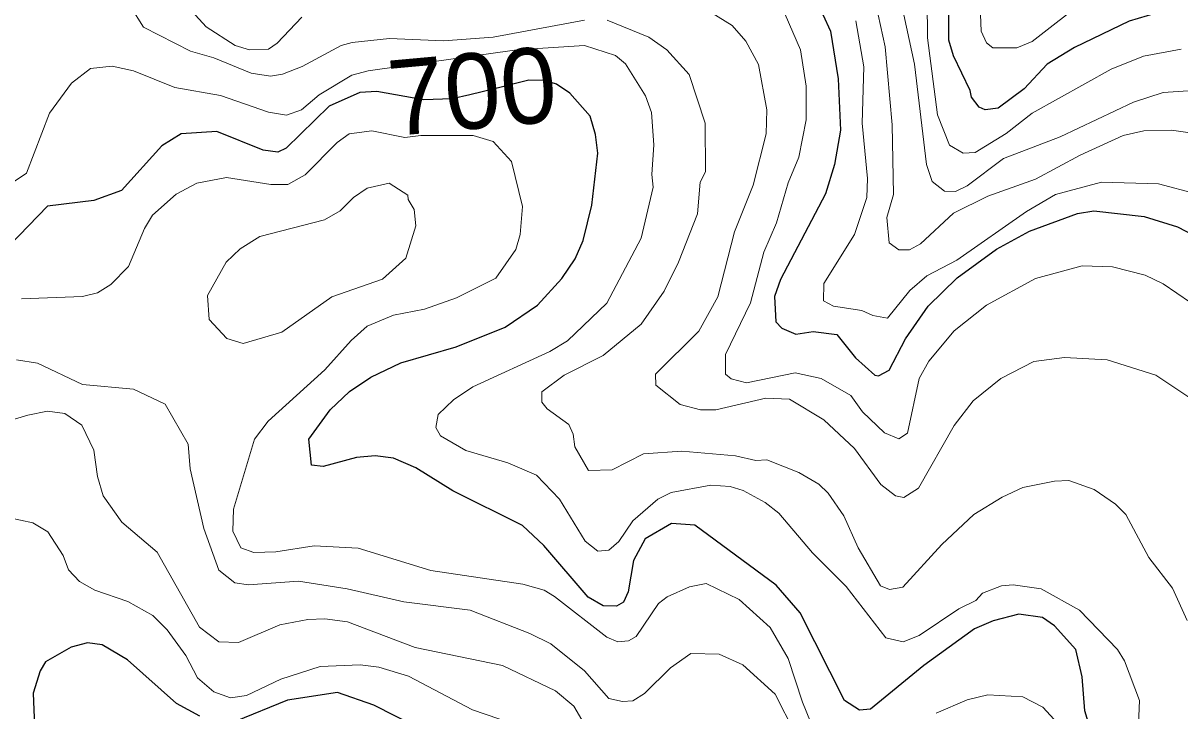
# Model space of a CAD drawing. Extents: x 673.3 to 698.5, y 6984.3 to 7012.3.
# Drawn here: x 684.883 to 686.11, y 7009.625 to 7010.354 of the extents above; entities that cross this region are included whole.
import ezdxf
from ezdxf.enums import TextEntityAlignment as Align

# ---------------------------------------------------------------- set-up
doc = ezdxf.new("R2010")
doc.units = 0
doc.header["$LTSCALE"] = 0.032
doc.layers.add('1', color=7, linetype='Continuous', lineweight=25)
doc.layers.add('2', color=7, linetype='Continuous', lineweight=13)
doc.layers.add('61', color=7, linetype='Continuous')

msp = doc.modelspace()

# ---------------------------------------------------------------- linework, layer by layer
at = {"layer": '1'}
for points in [[(686.1295, 7010.3719), (686.1035, 7010.3702), (686.0559, 7010.3562), (685.9978, 7010.3281), (685.9688, 7010.3103), (685.9444, 7010.2845), (685.9171, 7010.2639), (685.9032, 7010.262), (685.8969, 7010.2648), (685.8886, 7010.2755), (685.8874, 7010.2825), (685.8696, 7010.3192), (685.8648, 7010.3359), (685.8648, 7010.3805), (685.8746, 7010.4424), (685.8745, 7010.4883), (685.8595, 7010.5226), (685.8414, 7010.5789), (685.8206, 7010.6714)], [(685.723, 7010.3811), (685.7393, 7010.3453), (685.7475, 7010.2948), (685.7499, 7010.2404), (685.7433, 7010.2042), (685.7338, 7010.173), (685.6863, 7010.0824), (685.6797, 7010.0643), (685.6813, 7010.0374), (685.6878, 7010.0308), (685.7024, 7010.0243), (685.7209, 7010.0273), (685.7458, 7010.024), (685.7657, 7009.9994), (685.7861, 7009.9809), (685.7902, 7009.9803), (685.8013, 7009.9861), (685.8186, 7010.0195), (685.8426, 7010.054), (685.8735, 7010.0841), (685.9151, 7010.1143), (685.9502, 7010.1335), (686.0011, 7010.1521), (686.0184, 7010.1552), (686.0718, 7010.1489), (686.107, 7010.138), (686.1423, 7010.1196)], [(685.4629, 7010.2798), (685.4488, 7010.2894), (685.4365, 7010.2933), (685.4194, 7010.2935), (685.3815, 7010.2841), (685.3569, 7010.2781), (685.3381, 7010.2736), (685.3078, 7010.2727), (685.2584, 7010.2814), (685.2402, 7010.2806), (685.2079, 7010.2661), (685.1622, 7010.2214), (685.1535, 7010.2172), (685.1379, 7010.2194), (685.0887, 7010.2391), (685.051, 7010.2365), (685.0303, 7010.2238), (684.9877, 7010.1765), (684.9584, 7010.1659), (684.9093, 7010.1599), (684.8688, 7010.1183)], [(686.0148, 7009.6053), (686.0089, 7009.6253), (686.0059, 7009.6612), (685.9991, 7009.6902), (685.9766, 7009.7152), (685.9639, 7009.724), (685.9389, 7009.7276), (685.9115, 7009.7204), (685.8918, 7009.7122), (685.8383, 7009.6733), (685.7817, 7009.6268), (685.7698, 7009.626), (685.754, 7009.6361), (685.707, 7009.729), (685.6817, 7009.7584), (685.5955, 7009.8219), (685.5708, 7009.8237), (685.5426, 7009.8076), (685.5304, 7009.7846), (685.5246, 7009.7513), (685.5198, 7009.7404), (685.5124, 7009.7362), (685.4982, 7009.7366), (685.4823, 7009.7455), (685.4354, 7009.8004), (685.4126, 7009.8215), (685.3388, 7009.8583), (685.2997, 7009.8828), (685.276, 7009.893), (685.2567, 7009.8954), (685.2369, 7009.8938), (685.2014, 7009.8841), (685.1891, 7009.8856), (685.1864, 7009.913), (685.209, 7009.9441), (685.2294, 7009.9635), (685.2518, 7009.9787), (685.2838, 7009.9939), (685.3424, 7010.0108), (685.3944, 7010.0316), (685.4285, 7010.0552), (685.4545, 7010.0833), (685.4684, 7010.1042), (685.4771, 7010.1235), (685.4861, 7010.1609), (685.4926, 7010.216), (685.4902, 7010.2358), (685.4845, 7010.2554), (685.4629, 7010.2798)], [(685.0706, 7009.6195), (685.046, 7009.6329), (684.9941, 7009.6791), (684.967, 7009.6951), (684.9516, 7009.6974), (684.9343, 7009.6927), (684.9072, 7009.6772), (684.9016, 7009.6677), (684.894, 7009.6439), (684.8956, 7009.6091)], [(685.3721, 7009.5718), (685.2551, 7009.6313), (685.2167, 7009.6445), (685.1636, 7009.6364), (685.1082, 7009.6137)]]:
    msp.add_lwpolyline(points, dxfattribs=at)
at = {"layer": '2'}
for points in [[(685.8411, 7010.456), (685.842, 7010.3384), (685.8526, 7010.2567), (685.8655, 7010.2246), (685.8798, 7010.2163), (685.8924, 7010.2168), (685.9254, 7010.2369), (685.9529, 7010.2585), (686.0369, 7010.3052), (686.0711, 7010.319), (686.1111, 7010.3263)], [(685.5858, 7010.3823), (685.6349, 7010.3516), (685.6496, 7010.3347), (685.6628, 7010.3101), (685.6717, 7010.2622), (685.671, 7010.2365), (685.6572, 7010.1824), (685.6375, 7010.1329), (685.6199, 7010.0638), (685.5997, 7010.0277), (685.5538, 7009.9819), (685.554, 7009.9703), (685.5797, 7009.9497), (685.6014, 7009.9443), (685.6177, 7009.9443), (685.6705, 7009.9566), (685.6959, 7009.9556), (685.7323, 7009.9335), (685.7648, 7009.9033), (685.7925, 7009.865), (685.8081, 7009.853), (685.8168, 7009.8514), (685.8326, 7009.861), (685.8703, 7009.9277), (685.8904, 7009.9536), (685.9197, 7009.9773), (685.9546, 7009.9953), (685.9872, 7009.9996), (686.0324, 7009.9971), (686.0842, 7009.9808), (686.1202, 7009.9569)], [(685.7849, 7010.3857), (685.7972, 7010.3287), (685.8045, 7010.2462), (685.8061, 7010.1723), (685.7989, 7010.1479), (685.8015, 7010.121), (685.8115, 7010.1138), (685.823, 7010.1137), (685.8347, 7010.12), (685.8696, 7010.1527), (685.9061, 7010.1705), (685.9566, 7010.1885), (686.0038, 7010.2141), (686.0495, 7010.2349)], [(686.0117, 7010.3804), (685.953, 7010.3345), (685.9367, 7010.3277), (685.9113, 7010.3279), (685.9045, 7010.333), (685.8989, 7010.3454), (685.8974, 7010.3814)], [(684.9971, 7010.3716), (685.0109, 7010.3497), (685.0609, 7010.3244), (685.0857, 7010.3171), (685.1251, 7010.3008), (685.1456, 7010.2978), (685.1583, 7010.3), (685.1793, 7010.3081), (685.2206, 7010.3303), (685.2323, 7010.3336), (685.2716, 7010.3376), (685.3291, 7010.3353), (685.3816, 7010.3392), (685.4785, 7010.3571)], [(685.0545, 7010.3751), (685.0773, 7010.3502), (685.1081, 7010.3301), (685.1233, 7010.3258), (685.1434, 7010.3265), (685.1528, 7010.3326), (685.179, 7010.3604)], [(685.5024, 7010.3571), (685.5467, 7010.3391), (685.5657, 7010.3256), (685.5893, 7010.2995), (685.6065, 7010.2478), (685.6067, 7010.1963), (685.601, 7010.1856), (685.5984, 7010.1518), (685.578, 7010.1005), (685.5628, 7010.07), (685.5386, 7010.035), (685.4981, 7010.0017), (685.4568, 7009.9809), (685.4334, 7009.9631), (685.4334, 7009.9522), (685.439, 7009.9452), (685.4618, 7009.9285), (685.4666, 7009.9184), (685.4682, 7009.9048), (685.4826, 7009.8799), (685.5077, 7009.8806), (685.541, 7009.8977), (685.5818, 7009.9004), (685.6386, 7009.8955), (685.6602, 7009.8906), (685.6718, 7009.8913), (685.7058, 7009.8777), (685.727, 7009.8654), (685.7367, 7009.8557), (685.7534, 7009.8317), (685.7685, 7009.798), (685.7921, 7009.7576), (685.8019, 7009.7538), (685.816, 7009.7563), (685.8572, 7009.8016), (685.8913, 7009.8331), (685.9213, 7009.8516), (685.9432, 7009.8618), (685.9767, 7009.8686), (685.9918, 7009.8693), (686.0187, 7009.8596), (686.0413, 7009.8443), (686.0523, 7009.8333), (686.0767, 7009.7877), (686.1019, 7009.7552), (686.1173, 7009.7209)], [(685.6912, 7010.3632), (685.7075, 7010.3257), (685.7133, 7010.287), (685.7133, 7010.2515), (685.7056, 7010.212), (685.6943, 7010.1847), (685.6819, 7010.1425), (685.6684, 7010.1114), (685.6544, 7010.0577), (685.6279, 7010.0029), (685.6279, 7009.9821), (685.6341, 7009.977), (685.6503, 7009.9729), (685.7019, 7009.9834), (685.7295, 7009.9774), (685.7608, 7009.9593), (685.7733, 7009.9422), (685.7963, 7009.9198), (685.8116, 7009.9134), (685.8208, 7009.9194), (685.8332, 7009.9772), (685.8433, 7009.9958), (685.8702, 7010.028), (685.9047, 7010.055), (685.9566, 7010.0834), (686.006, 7010.0966), (686.038, 7010.0958), (686.0728, 7010.0867), (686.092, 7010.0778), (686.1208, 7010.058)], [(686.1269, 7010.1729), (686.0868, 7010.1838), (686.0266, 7010.1853), (685.9778, 7010.1722), (685.947, 7010.1544), (685.8731, 7010.1029), (685.8415, 7010.0861), (685.8234, 7010.0705), (685.7995, 7010.0414), (685.7841, 7010.044), (685.7724, 7010.0494), (685.7425, 7010.0541), (685.7319, 7010.0598), (685.7321, 7010.0781), (685.7645, 7010.1299), (685.7776, 7010.1691), (685.7784, 7010.1893), (685.7728, 7010.2478), (685.7744, 7010.3078), (685.7661, 7010.3564)], [(686.1559, 7010.2847), (686.092, 7010.2806), (686.0604, 7010.2702), (685.9828, 7010.2334), (685.9227, 7010.2106), (685.8841, 7010.1817), (685.8717, 7010.1756), (685.86, 7010.176), (685.8471, 7010.1861), (685.841, 7010.204), (685.8282, 7010.3105), (685.8168, 7010.3626)], [(686.0636, 7009.5602), (686.0667, 7009.6363), (686.0507, 7009.6782), (686.0433, 7009.69), (686.003, 7009.7319), (685.9627, 7009.7546), (685.933, 7009.7586), (685.9204, 7009.7577), (685.9004, 7009.7499), (685.8931, 7009.7422), (685.8754, 7009.7333), (685.8333, 7009.705), (685.8162, 7009.6984), (685.7979, 7009.7027), (685.7558, 7009.7568), (685.7201, 7009.7926), (685.6846, 7009.8345), (685.6699, 7009.8459), (685.6468, 7009.8586), (685.6327, 7009.8628), (685.6125, 7009.8645), (685.5702, 7009.8567), (685.5563, 7009.8495), (685.5298, 7009.8267), (685.5148, 7009.8045), (685.5041, 7009.7953), (685.4927, 7009.7945), (685.4793, 7009.805), (685.4521, 7009.8496), (685.4274, 7009.875), (685.3971, 7009.8879), (685.3528, 7009.901), (685.3259, 7009.9165), (685.3209, 7009.9256), (685.3232, 7009.9392), (685.3395, 7009.9549), (685.36, 7009.9684), (685.4416, 7010.0058), (685.4603, 7010.0174), (685.5022, 7010.0572), (685.5386, 7010.1261), (685.5512, 7010.1803), (685.5497, 7010.1937), (685.552, 7010.225), (685.5496, 7010.2594), (685.543, 7010.2769), (685.5219, 7010.3107), (685.5114, 7010.3195), (685.4783, 7010.3303), (685.4069, 7010.3256), (685.249, 7010.3035), (685.232, 7010.2989), (685.1972, 7010.278), (685.1785, 7010.2621), (685.1625, 7010.2564), (685.1435, 7010.2596), (685.0927, 7010.2773), (685.0441, 7010.2857), (685.0005, 7010.3035), (684.9779, 7010.3083), (684.9549, 7010.3058), (684.9348, 7010.2904), (684.9113, 7010.2587), (684.8871, 7010.1948), (684.8727, 7010.1854)], [(685.146, 7010.183), (685.1641, 7010.183), (685.1824, 7010.1933), (685.2163, 7010.2276), (685.2289, 7010.2366), (685.2532, 7010.2399), (685.2881, 7010.2327), (685.305, 7010.235), (685.3605, 7010.235), (685.3816, 7010.2286), (685.4012, 7010.2075), (685.4128, 7010.1595), (685.4103, 7010.1301), (685.4056, 7010.1142), (685.3844, 7010.0838), (685.3428, 7010.063), (685.3089, 7010.051), (685.276, 7010.0444), (685.2482, 7010.0328), (685.2312, 7010.0176), (685.2033, 7009.9864), (685.143, 7009.9322), (685.1286, 7009.9132), (685.1065, 7009.8389), (685.1058, 7009.8157), (685.1141, 7009.7979), (685.1281, 7009.7929), (685.1512, 7009.7937), (685.1918, 7009.8001), (685.2385, 7009.7977), (685.3154, 7009.774), (685.4131, 7009.7594), (685.4356, 7009.7529), (685.4468, 7009.7465), (685.5022, 7009.7034), (685.5138, 7009.6984), (685.5252, 7009.6992), (685.5331, 7009.7039), (685.5568, 7009.7389), (685.566, 7009.7461), (685.5897, 7009.7567), (685.6074, 7009.7601), (685.6423, 7009.7433), (685.6752, 7009.7136), (685.6944, 7009.6807), (685.7095, 7009.6342), (685.7273, 7009.5908)], [(686.0495, 7010.2349), (686.0713, 7010.2398), (686.1008, 7010.2407), (686.15, 7010.2335)], [(684.8818, 7010.0617), (684.9465, 7010.0642), (684.9622, 7010.068), (684.9763, 7010.077), (684.995, 7010.096), (685.012, 7010.1363), (685.0204, 7010.1505), (685.0455, 7010.1727), (685.0674, 7010.1844), (685.0988, 7010.1902), (685.146, 7010.183)], [(685.0603, 7009.8818), (685.0584, 7009.9077), (685.0339, 7009.9501), (685.0003, 7009.9662), (684.9464, 7009.9709), (684.8987, 7009.9935), (684.8764, 7009.9972)], [(685.0253, 7009.7933), (684.9881, 7009.8251), (684.9683, 7009.8529), (684.9622, 7009.8736), (684.9584, 7009.9013), (684.9455, 7009.9278), (684.9277, 7009.9401), (684.9091, 7009.9426), (684.8883, 7009.9385), (684.7851, 7009.9077)], [(685.7014, 7009.6017), (685.6807, 7009.643), (685.6463, 7009.6741), (685.6213, 7009.6853), (685.5912, 7009.686), (685.5695, 7009.6708), (685.5421, 7009.6436), (685.5298, 7009.6357), (685.5186, 7009.635), (685.5043, 7009.6381), (685.4785, 7009.6676), (685.4426, 7009.6961), (685.4204, 7009.7072), (685.3574, 7009.7317), (685.2868, 7009.7407), (685.2269, 7009.7546), (685.1753, 7009.7627), (685.1223, 7009.7587), (685.1079, 7009.7609), (685.0907, 7009.7744), (685.0751, 7009.8183), (685.0603, 7009.8818)], [(685.056, 7009.6837), (685.0359, 7009.7111), (685.0209, 7009.7262), (684.9944, 7009.7409), (684.9595, 7009.7532), (684.9433, 7009.7622), (684.9314, 7009.7745), (684.9257, 7009.7899), (684.9097, 7009.8147), (684.8938, 7009.8243), (684.8675, 7009.8302)], [(685.4478, 7009.6462), (685.3916, 7009.6731), (685.299, 7009.6922), (685.2271, 7009.7195), (685.2033, 7009.7227), (685.1851, 7009.722), (685.1556, 7009.7162), (685.1118, 7009.6976), (685.0908, 7009.6982), (685.0702, 7009.7137), (685.0253, 7009.7933)], [(685.2405, 7009.6739), (685.1981, 7009.6723), (685.1565, 7009.6588), (685.1202, 7009.6416), (685.1032, 7009.639), (685.0854, 7009.6454), (685.0682, 7009.6603), (685.056, 7009.6837)], [(685.4167, 7009.6069), (685.3597, 7009.6264), (685.292, 7009.6618), (685.2603, 7009.6713), (685.2405, 7009.6739)], [(685.4867, 7009.597), (685.467, 7009.6301), (685.4478, 7009.6462)], [(685.8512, 7009.6228), (685.8841, 7009.6369), (685.9061, 7009.6421), (685.9431, 7009.6399), (685.9642, 7009.629), (685.9764, 7009.6161)]]:
    msp.add_lwpolyline(points, dxfattribs=at)
msp.add_lwpolyline([(685.2028, 7010.1455), (685.2196, 7010.1551), (685.2336, 7010.169), (685.2481, 7010.1791), (685.2713, 7010.1844), (685.2912, 7010.1716), (685.2915, 7010.1669), (685.2979, 7010.1563), (685.2996, 7010.1392), (685.2891, 7010.105), (685.2644, 7010.0826), (685.2106, 7010.0639), (685.1577, 7010.0265), (685.1167, 7010.0144), (685.0994, 7010.0198), (685.0805, 7010.04), (685.079, 7010.0653), (685.0985, 7010.1006), (685.1136, 7010.1148), (685.1342, 7010.1277)], close=True, dxfattribs=at)

# ---------------------------------------------------------------- texts
at = {"layer": '61'}
msp.add_text('700', height=0.08, rotation=5.194, dxfattribs=at).set_placement((685.3632, 7010.2422), align=Align.CENTER)

doc.saveas('drawing.dxf')
